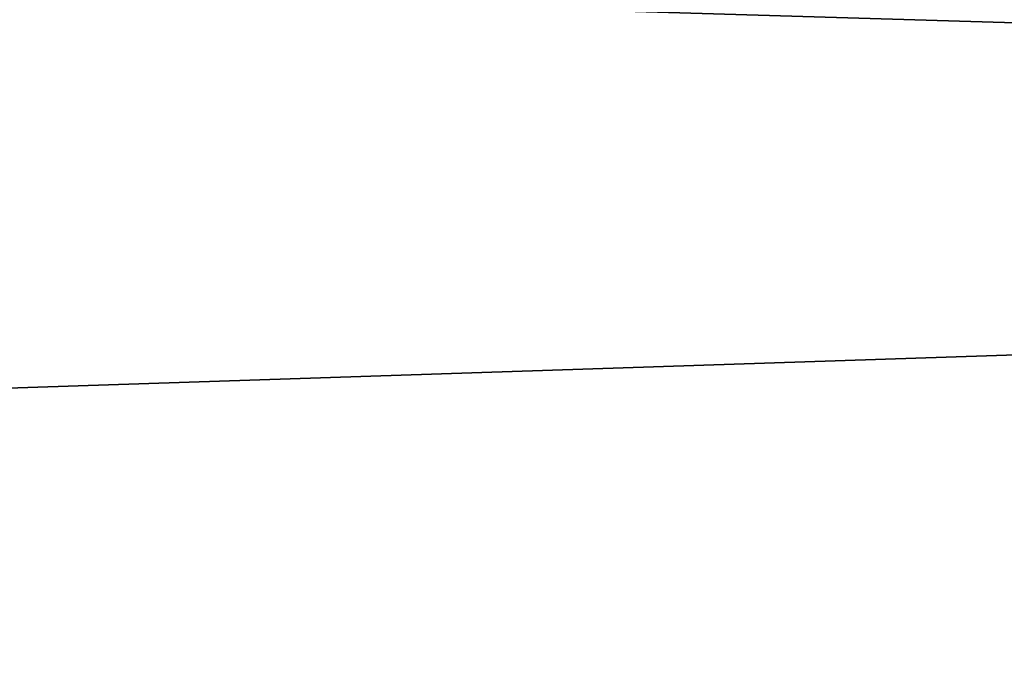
# Model space of a CAD drawing. Header units: millimetres. Extents: x -522 to 188, y -54 to 63.
# Tile 655 of 1056: x -3.3134 to -3.2978, y -36.7897 to -36.7793. Entities that reach past the tile are written whole.
import ezdxf

# ---------------------------------------------------------------- set-up
doc = ezdxf.new("R2010")
doc.units = ezdxf.units.MM
doc.header["$LTSCALE"] = 65.185185
for name, color, linetype in [('1', 7, 'CONTINUOUS'), ('2', 7, 'CONTINUOUS'), ('8', 7, 'CONTINUOUS'), ('9', 7, 'CONTINUOUS')]:
    doc.layers.add(name, color=color, linetype=linetype)

msp = doc.modelspace()

# ---------------------------------------------------------------- linework, layer by layer
at = {"layer": '1', "color": 7, "linetype": 'CONTINUOUS'}
for points in [[(-3.364709, -36.8, -12.557017), (-2.536174, 23, -12.750209), (-2.536229, -36.8, -12.750196), (-3.364709, -36.8, -12.557017)], [(-3.364648, 23, -12.557036), (-2.536174, 23, -12.750209), (-3.364709, -36.8, -12.557017), (-3.364648, 23, -12.557036)]]:
    msp.add_3dface(points, dxfattribs=at)
at = {"layer": '2', "color": 7, "linetype": 'CONTINUOUS'}
for points in [[(-2.536229, -36.8, 12.750196), (-3.364648, 23, 12.557036), (-3.364709, -36.8, 12.557017), (-2.536229, -36.8, 12.750196)], [(-2.536174, 23, 12.750209), (-3.364648, 23, 12.557036), (-2.536229, -36.8, 12.750196), (-2.536174, 23, 12.750209)]]:
    msp.add_3dface(points, dxfattribs=at)
at = {"layer": '8', "color": 3, "linetype": 'CONTINUOUS'}
for points in [[(-2.883097, -36.770913, -10.759866), (-3.542435, -36.792709, -10.435678), (-3.580653, -36.770913, -10.548265), (-2.883097, -36.770913, -10.759866)], [(-2.852325, -36.792709, -10.645021), (-3.542435, -36.792709, -10.435678), (-2.883097, -36.770913, -10.759866), (-2.852325, -36.792709, -10.645021)]]:
    msp.add_3dface(points, dxfattribs=at)
at = {"layer": '9', "color": 3, "linetype": 'CONTINUOUS'}
for points in [[(-3.542435, -36.792709, 10.435678), (-2.852325, -36.792709, 10.645021), (-3.580653, -36.770913, 10.548265), (-3.542435, -36.792709, 10.435678)], [(-3.580653, -36.770913, 10.548265), (-2.852325, -36.792709, 10.645021), (-2.883097, -36.770913, 10.759866), (-3.580653, -36.770913, 10.548265)]]:
    msp.add_3dface(points, dxfattribs=at)

doc.saveas('drawing.dxf')
